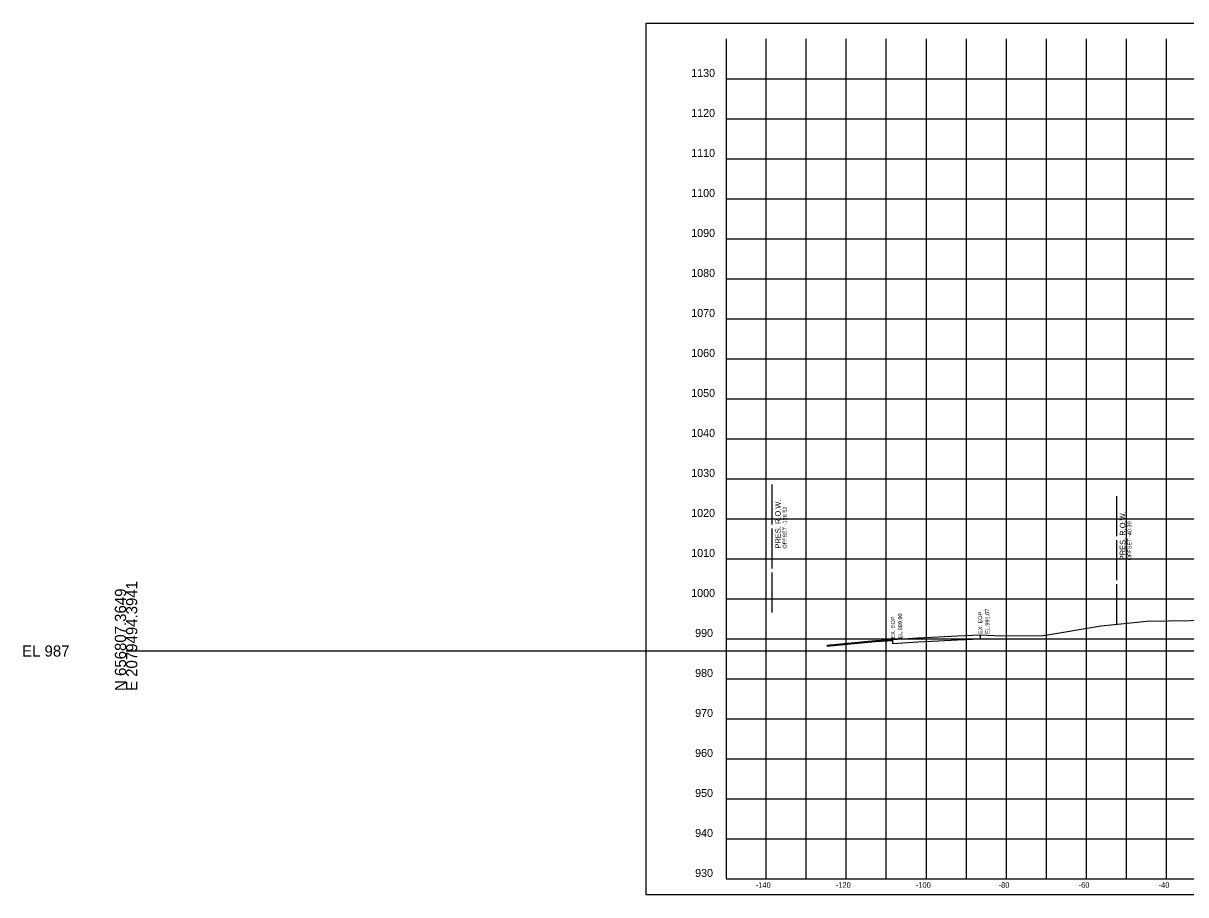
# Model space of a CAD drawing. Extents: x 1131015 to 1136271, y 133453 to 174329.
# Drawn here: x 1131014.8 to 1131305.3, y 170606.7 to 170824.6 of the extents above; entities that cross this region are included whole.
import ezdxf

# ---------------------------------------------------------------- set-up
doc = ezdxf.new("R2010")
doc.units = 0
for name, color, linetype in [('DESIGN - SHEET - Corner Text', 7, 'Continuous'), ('DESIGN - SHEET - Light Grid', 7, 'Continuous'), ('DESIGN - SHEET - Linework', 7, 'Continuous'), ('DESIGN - SHEET - Plot Shape', 7, 'Continuous'), ('SURVEY - GROUND - Bottom of Topsoil Layer', 7, 'Continuous'), ('SURVEY - GROUND - Existing Pavement Layer', 7, 'Continuous'), ('SURVEY - GROUND - Existing Pavement Text', 7, 'Continuous'), ('SURVEY - GROUND - Top of Ground', 7, 'Continuous'), ('SURVEY - PROPERTY - ROW Lines', 7, 'Continuous'), ('SURVEY - PROPERTY - ROW Lines Text', 7, 'Continuous')]:
    doc.layers.add(name, color=color, linetype=linetype)

msp = doc.modelspace()

# ---------------------------------------------------------------- linework, layer by layer
at = {"layer": 'DESIGN - SHEET - Light Grid'}
msp.add_line((1131040.46, 170667.66), (1131340.46, 170667.66), dxfattribs=at)
at = {"layer": 'DESIGN - SHEET - Linework'}
for p, q in [((1131200.46, 170610.66), (1131200.46, 170820.66)), ((1131210.46, 170610.66), (1131210.46, 170820.66)), ((1131220.46, 170610.66), (1131220.46, 170820.66)), ((1131230.46, 170610.66), (1131230.46, 170820.66)), ((1131240.46, 170610.66), (1131240.46, 170820.66)), ((1131250.46, 170610.66), (1131250.46, 170820.66)), ((1131260.46, 170610.66), (1131260.46, 170820.66)), ((1131270.46, 170610.66), (1131270.46, 170820.66)), ((1131280.46, 170610.66), (1131280.46, 170820.66)), ((1131290.46, 170610.66), (1131290.46, 170820.66)), ((1131300.46, 170610.66), (1131300.46, 170820.66)), ((1131190.46, 170810.66), (1131490.46, 170810.66)), ((1131190.46, 170800.66), (1131490.46, 170800.66)), ((1131190.46, 170790.66), (1131490.46, 170790.66)), ((1131190.46, 170780.66), (1131490.46, 170780.66)), ((1131190.46, 170770.66), (1131490.46, 170770.66)), ((1131190.46, 170760.66), (1131490.46, 170760.66)), ((1131190.46, 170750.66), (1131490.46, 170750.66)), ((1131190.46, 170740.66), (1131490.46, 170740.66)), ((1131190.46, 170730.66), (1131490.46, 170730.66)), ((1131190.46, 170720.66), (1131490.46, 170720.66)), ((1131190.46, 170710.66), (1131490.46, 170710.66)), ((1131190.46, 170700.66), (1131490.46, 170700.66)), ((1131190.46, 170690.66), (1131490.46, 170690.66)), ((1131190.46, 170680.66), (1131490.46, 170680.66)), ((1131190.46, 170670.66), (1131490.46, 170670.66)), ((1131190.46, 170660.66), (1131490.46, 170660.66)), ((1131190.46, 170650.66), (1131490.46, 170650.66)), ((1131190.46, 170640.66), (1131490.46, 170640.66)), ((1131190.46, 170630.66), (1131490.46, 170630.66)), ((1131190.46, 170620.66), (1131490.46, 170620.66))]:
    msp.add_line(p, q, dxfattribs=at)
msp.add_lwpolyline([(1131190.46, 170820.66), (1131190.46, 170610.66), (1131490.46, 170610.66), (1131490.46, 170820.66)], dxfattribs=at)
at = {"layer": 'DESIGN - SHEET - Plot Shape'}
msp.add_lwpolyline([(1131170.46, 170824.6), (1131510.46, 170824.6), (1131510.46, 170606.72), (1131170.46, 170606.72)], close=True, dxfattribs=at)
at = {"layer": 'SURVEY - GROUND - Bottom of Topsoil Layer'}
for p, q in [((1131215.55, 170668.87), (1131227.63, 170670.06)), ((1131227.63, 170670.06), (1131230.79, 170670.2)), ((1131230.79, 170670.2), (1131232.12, 170670.3)), ((1131232.12, 170670.3), (1131232.12, 170670.55)), ((1131253.93, 170671.48), (1131253.93, 170671.73))]:
    msp.add_line(p, q, dxfattribs=at)
at = {"layer": 'SURVEY - GROUND - Existing Pavement Layer'}
for p, q in [((1131232.12, 170669.55), (1131232.12, 170670.55)), ((1131238.3, 170669.95), (1131243.41, 170670.17)), ((1131243.41, 170670.17), (1131248.25, 170670.45)), ((1131248.25, 170670.45), (1131253.93, 170670.73)), ((1131253.93, 170671.73), (1131253.93, 170670.73)), ((1131232.12, 170669.55), (1131238.3, 170669.95))]:
    msp.add_line(p, q, dxfattribs=at)
at = {"layer": 'SURVEY - GROUND - Top of Ground'}
for p, q in [((1131269.76, 170671.53), (1131284.18, 170673.92)), ((1131284.18, 170673.92), (1131295.57, 170675.14)), ((1131295.57, 170675.14), (1131318.54, 170675.4)), ((1131215.55, 170669.12), (1131227.63, 170670.31)), ((1131227.63, 170670.31), (1131230.79, 170670.45)), ((1131230.79, 170670.45), (1131232.12, 170670.55)), ((1131232.12, 170670.55), (1131238.3, 170670.95)), ((1131238.3, 170670.95), (1131243.41, 170671.17)), ((1131243.41, 170671.17), (1131248.25, 170671.45)), ((1131248.25, 170671.45), (1131253.93, 170671.73)), ((1131253.93, 170671.73), (1131259.33, 170671.46)), ((1131259.33, 170671.46), (1131269.76, 170671.53))]:
    msp.add_line(p, q, dxfattribs=at)
at = {"layer": 'SURVEY - PROPERTY - ROW Lines'}
for p, q in [((1131201.93, 170699.25), (1131201.93, 170709.25)), ((1131288.06, 170696.33), (1131288.06, 170706.33)), ((1131201.93, 170688.25), (1131201.93, 170698.25)), ((1131288.06, 170685.33), (1131288.06, 170695.33)), ((1131201.93, 170677.25), (1131201.93, 170687.25)), ((1131288.06, 170674.33), (1131288.06, 170684.33))]:
    msp.add_line(p, q, dxfattribs=at)

# ---------------------------------------------------------------- texts
at = {"layer": 'DESIGN - SHEET - Corner Text'}
for s, height, p in [('1130', 2, (1131181.7, 170811.16)), ('1120', 2, (1131181.7, 170801.16)), ('1110', 2, (1131181.7, 170791.16)), ('1100', 2, (1131181.7, 170781.16)), ('1090', 2, (1131181.7, 170771.16)), ('1080', 2, (1131181.7, 170761.16)), ('1070', 2, (1131181.7, 170751.16)), ('1060', 2, (1131181.7, 170741.16)), ('1050', 2, (1131181.7, 170731.16)), ('1040', 2, (1131181.7, 170721.16)), ('1030', 2, (1131181.7, 170711.16)), ('1020', 2, (1131181.7, 170701.16)), ('1010', 2, (1131181.7, 170691.16)), ('1000', 2, (1131181.7, 170681.16)), ('990', 2, (1131182.68, 170671.16)), ('980', 2, (1131182.68, 170661.16)), ('970', 2, (1131182.68, 170651.16)), ('960', 2, (1131182.68, 170641.16)), ('950', 2, (1131182.68, 170631.16)), ('940', 2, (1131182.68, 170621.16)), ('930', 2, (1131182.68, 170611.16)), ('-140', 1.4, (1131197.83, 170608.46)), ('-120', 1.4, (1131217.83, 170608.46)), ('-100', 1.4, (1131237.83, 170608.46)), ('-80', 1.4, (1131258.51, 170608.46)), ('-60', 1.4, (1131278.51, 170608.46)), ('-40', 1.4, (1131298.51, 170608.46))]:
    msp.add_text(s, height=height, dxfattribs=at).set_placement(p)
at = {"layer": 'DESIGN - SHEET - Light Grid'}
for s, p in [('E 2079494.3941', (1131043.26, 170657.66)), ('N 656807.3649', (1131040.46, 170657.66))]:
    msp.add_text(s, height=2.8, rotation=90, dxfattribs=at).set_placement(p)
msp.add_text('EL 987', height=2.8, dxfattribs=at).set_placement((1131014.46, 170666.26))
at = {"layer": 'SURVEY - GROUND - Existing Pavement Text'}
for s, p in [('EX. EOP', (1131232.62, 170670.75)), ('EL.989.90', (1131234.42, 170670.75)), ('EX. EOP', (1131254.43, 170671.93)), ('EL.991.07', (1131256.23, 170671.93))]:
    msp.add_text(s, height=1, rotation=90, dxfattribs=at).set_placement(p)
at = {"layer": 'SURVEY - PROPERTY - ROW Lines Text'}
for s, height, p in [('PRES. R.O.W.', 1.4, (1131204.08, 170693.25)), ('OFFSET -126.52', 1, (1131205.58, 170693.25)), ('PRES. R.O.W.', 1.4, (1131290.21, 170690.33)), ('OFFSET -40.39', 1, (1131291.71, 170690.33))]:
    msp.add_text(s, height=height, rotation=90, dxfattribs=at).set_placement(p)

doc.saveas('drawing.dxf')
